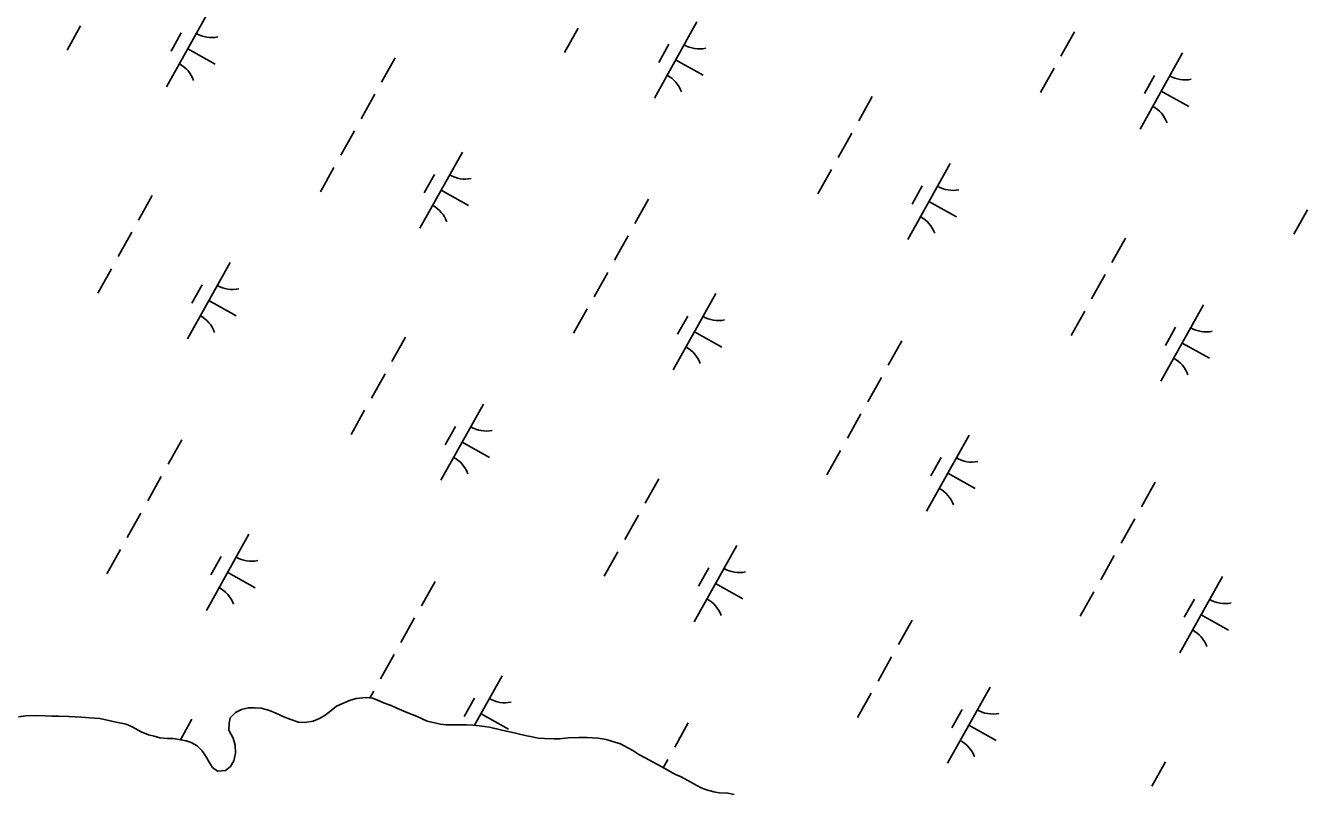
# Model space of a CAD drawing. Extents: x 3923531 to 3943530, y 207391 to 229799.
# Drawn here: x 3932091 to 3932826, y 220472 to 220913 of the extents above; entities that cross this region are included whole.
import ezdxf

# ---------------------------------------------------------------- set-up
doc = ezdxf.new("R2010")
doc.units = 0
doc.layers.add('V-WETL-SWMP', color=7, linetype='Continuous')

msp = doc.modelspace()

# ---------------------------------------------------------------- linework, layer by layer
at = {"layer": 'V-WETL-SWMP'}
for p, q in [((3932196.3, 220921.65), (3932171.92, 220878)), ((3932475.92, 220915.17), (3932451.54, 220871.52)), ((3932122.64, 220912.89), (3932114.84, 220898.92)), ((3932180.3, 220908.83), (3932174.45, 220898.35)), ((3932407.84, 220911.64), (3932400.03, 220897.67)), ((3932692.38, 220909.55), (3932684.57, 220895.58)), ((3932459.92, 220902.35), (3932454.07, 220891.87)), ((3932184.11, 220899.83), (3932199.83, 220891.05)), ((3932302.97, 220894.62), (3932295.16, 220880.65)), ((3932463.73, 220893.35), (3932479.44, 220884.57)), ((3932754.34, 220897.36), (3932729.95, 220853.71)), ((3932680.67, 220888.6), (3932672.87, 220874.63)), ((3932738.34, 220884.54), (3932732.48, 220874.06)), ((3932291.26, 220873.67), (3932283.46, 220859.7)), ((3932576.46, 220872.42), (3932568.66, 220858.45)), ((3932742.14, 220875.54), (3932757.86, 220866.76)), ((3932279.56, 220852.72), (3932271.75, 220838.75)), ((3932564.75, 220851.46), (3932556.95, 220837.5)), ((3932341.52, 220840.53), (3932317.13, 220796.88)), ((3932621.14, 220834.05), (3932596.75, 220790.4)), ((3932267.85, 220831.76), (3932260.05, 220817.8)), ((3932325.52, 220827.7), (3932319.66, 220817.23)), ((3932553.05, 220830.51), (3932545.25, 220816.54)), ((3932605.13, 220821.23), (3932599.28, 220810.75)), ((3932163.64, 220815.58), (3932155.84, 220801.61)), ((3932329.33, 220818.7), (3932345.04, 220809.92)), ((3932448.18, 220813.5), (3932440.38, 220799.53)), ((3932608.94, 220812.23), (3932624.66, 220803.45)), ((3932825.89, 220807.48), (3932818.08, 220793.51)), ((3932151.93, 220794.63), (3932144.13, 220780.66)), ((3932436.48, 220792.54), (3932428.67, 220778.58)), ((3932721.67, 220791.29), (3932713.87, 220777.32)), ((3932208.32, 220777.21), (3932183.93, 220733.56)), ((3932140.23, 220773.68), (3932132.43, 220759.71)), ((3932424.77, 220771.59), (3932416.97, 220757.62)), ((3932709.97, 220770.34), (3932702.16, 220756.37)), ((3932192.32, 220764.39), (3932186.46, 220753.91)), ((3932196.12, 220755.39), (3932211.84, 220746.61)), ((3932486.73, 220759.4), (3932462.35, 220715.75)), ((3932413.07, 220750.64), (3932405.26, 220736.67)), ((3932470.73, 220746.58), (3932464.88, 220736.1)), ((3932698.26, 220749.39), (3932690.46, 220735.42)), ((3932766.35, 220752.93), (3932741.97, 220709.28)), ((3932750.35, 220740.1), (3932744.5, 220729.63)), ((3932308.85, 220734.46), (3932301.05, 220720.49)), ((3932474.54, 220737.58), (3932490.25, 220728.8)), ((3932593.4, 220732.37), (3932585.59, 220718.4)), ((3932754.16, 220731.1), (3932769.87, 220722.32)), ((3932297.15, 220713.5), (3932289.34, 220699.54)), ((3932581.69, 220711.42), (3932573.89, 220697.45)), ((3932353.53, 220696.09), (3932329.15, 220652.44)), ((3932285.44, 220692.55), (3932277.64, 220678.58)), ((3932569.99, 220690.47), (3932562.18, 220676.5)), ((3932337.53, 220683.27), (3932331.68, 220672.79)), ((3932180.58, 220675.54), (3932172.77, 220661.57)), ((3932341.34, 220674.27), (3932357.05, 220665.49)), ((3932631.95, 220678.28), (3932607.56, 220634.63)), ((3932558.28, 220669.52), (3932550.48, 220655.55)), ((3932615.94, 220665.46), (3932610.09, 220654.98)), ((3932168.87, 220654.58), (3932161.07, 220640.62)), ((3932454.07, 220653.33), (3932446.26, 220639.36)), ((3932619.75, 220656.45), (3932635.47, 220647.68)), ((3932738.61, 220651.25), (3932730.81, 220637.28)), ((3932157.17, 220633.63), (3932149.36, 220619.66)), ((3932442.36, 220632.38), (3932434.56, 220618.41)), ((3932726.9, 220630.3), (3932719.1, 220616.33)), ((3932219.13, 220621.44), (3932194.74, 220577.79)), ((3932498.74, 220614.97), (3932474.36, 220571.32)), ((3932145.46, 220612.68), (3932137.66, 220598.71)), ((3932203.12, 220608.62), (3932197.27, 220598.14)), ((3932430.66, 220611.43), (3932422.85, 220597.46)), ((3932715.2, 220609.34), (3932707.4, 220595.38)), ((3932206.93, 220599.62), (3932222.65, 220590.84)), ((3932482.74, 220602.14), (3932476.89, 220591.67)), ((3932325.79, 220594.41), (3932317.99, 220580.44)), ((3932486.55, 220593.14), (3932502.27, 220584.36)), ((3932777.16, 220597.16), (3932752.77, 220553.5)), ((3932703.49, 220588.39), (3932695.69, 220574.42)), ((3932761.16, 220584.33), (3932755.3, 220573.85)), ((3932314.08, 220573.46), (3932306.28, 220559.49)), ((3932599.28, 220572.21), (3932591.48, 220558.24)), ((3932764.97, 220575.33), (3932780.68, 220566.55)), ((3932302.38, 220552.51), (3932294.58, 220538.54)), ((3932587.57, 220551.26), (3932579.77, 220537.29)), ((3932364.34, 220540.32), (3932348.5, 220511.97)), ((3932643.96, 220533.84), (3932619.57, 220490.19)), ((3932276.82, 220526.07), (3932269.39, 220522.86)), ((3932280.63, 220527.22), (3932276.82, 220526.07)), ((3932286.38, 220527.95), (3932280.63, 220527.22)), ((3932289.93, 220527.52), (3932286.38, 220527.95)), ((3932290.67, 220531.56), (3932288.51, 220527.69)), ((3932293.48, 220526.09), (3932289.93, 220527.52)), ((3932296.24, 220524.88), (3932293.48, 220526.09)), ((3932348.34, 220527.5), (3932342.48, 220517.02)), ((3932575.87, 220530.3), (3932568.07, 220516.34)), ((3932211.35, 220519.35), (3932208.39, 220516.25)), ((3932214.81, 220521.01), (3932211.35, 220519.35)), ((3932218.74, 220522.04), (3932214.81, 220521.01)), ((3932222.38, 220521.92), (3932218.74, 220522.04)), ((3932226.05, 220521.77), (3932222.38, 220521.92)), ((3932230.99, 220520.45), (3932226.05, 220521.77)), ((3932234.49, 220518.83), (3932230.99, 220520.45)), ((3932239.18, 220516.88), (3932234.49, 220518.83)), ((3932266.12, 220520.21), (3932262.85, 220517.67)), ((3932269.39, 220522.86), (3932266.12, 220520.21)), ((3932300.57, 220523.25), (3932296.24, 220524.88)), ((3932304.32, 220521.63), (3932300.57, 220523.25)), ((3932310.22, 220519), (3932304.32, 220521.63)), ((3932315.15, 220517.17), (3932310.22, 220519)), ((3932352.15, 220518.49), (3932367.86, 220509.72)), ((3932627.96, 220521.02), (3932622.1, 220510.54)), ((3932091.24, 220517.31), (3932086.92, 220516.76)), ((3932096.9, 220517.53), (3932091.24, 220517.31)), ((3932102.2, 220517.35), (3932096.9, 220517.53)), ((3932106.2, 220517.27), (3932102.2, 220517.35)), ((3932110.04, 220517.19), (3932106.2, 220517.27)), ((3932115.89, 220517.05), (3932110.04, 220517.19)), ((3932119.57, 220516.86), (3932115.89, 220517.05)), ((3932123.13, 220516.62), (3932119.57, 220516.86)), ((3932127.99, 220516.21), (3932123.13, 220516.62)), ((3932133.68, 220515.84), (3932127.99, 220516.21)), ((3932139.57, 220514.59), (3932133.68, 220515.84)), ((3932143.99, 220513.52), (3932139.57, 220514.59)), ((3932148.8, 220512.6), (3932143.99, 220513.52)), ((3932152.15, 220511.14), (3932148.8, 220512.6)), ((3932157.3, 220508.27), (3932152.15, 220511.14)), ((3932186.46, 220515.37), (3932179.88, 220503.6)), ((3932207.72, 220513.09), (3932207.68, 220509.14)), ((3932208.39, 220516.25), (3932207.72, 220513.09)), ((3932243.04, 220515.34), (3932239.18, 220516.88)), ((3932247.53, 220513.75), (3932243.04, 220515.34)), ((3932251.21, 220513.51), (3932247.53, 220513.75)), ((3932255.89, 220514.22), (3932251.21, 220513.51)), ((3932259.98, 220515.96), (3932255.89, 220514.22)), ((3932262.85, 220517.67), (3932259.98, 220515.96)), ((3932321.25, 220514.33), (3932315.15, 220517.17)), ((3932325.6, 220513.3), (3932321.25, 220514.33)), ((3932328.75, 220512.67), (3932325.6, 220513.3)), ((3932332.11, 220512.24), (3932328.75, 220512.67)), ((3932337.45, 220512.19), (3932332.11, 220512.24)), ((3932343.78, 220512.12), (3932337.45, 220512.19)), ((3932347.54, 220512.08), (3932343.78, 220512.12)), ((3932351.3, 220511.65), (3932347.54, 220512.08)), ((3932357.02, 220510.8), (3932351.3, 220511.65)), ((3932364.13, 220509.14), (3932357.02, 220510.8)), ((3932471, 220513.29), (3932463.2, 220499.32)), ((3932631.77, 220512.02), (3932647.48, 220503.24)), ((3932161.56, 220506.53), (3932157.3, 220508.27)), ((3932164.72, 220505.67), (3932161.56, 220506.53)), ((3932168.07, 220504.8), (3932164.72, 220505.67)), ((3932172.42, 220504.36), (3932168.07, 220504.8)), ((3932175.58, 220504.33), (3932172.42, 220504.36)), ((3932183.09, 220503.06), (3932175.58, 220504.33)), ((3932207.68, 220509.14), (3932210.01, 220504.56)), ((3932210.01, 220504.56), (3932211.16, 220500.6)), ((3932371.24, 220507.68), (3932364.13, 220509.14)), ((3932374.2, 220506.86), (3932371.24, 220507.68)), ((3932378.34, 220505.83), (3932374.2, 220506.86)), ((3932381.5, 220505.4), (3932378.34, 220505.83)), ((3932384.85, 220504.57), (3932381.5, 220505.4)), ((3932388.61, 220504.34), (3932384.85, 220504.57)), ((3932393.95, 220504.28), (3932388.61, 220504.34)), ((3932397.32, 220504.25), (3932393.95, 220504.28)), ((3932402.07, 220504.79), (3932397.32, 220504.25)), ((3932408.2, 220504.93), (3932402.07, 220504.79)), ((3932412.95, 220504.88), (3932408.2, 220504.93)), ((3932416.12, 220504.84), (3932412.95, 220504.88)), ((3932419.28, 220504.61), (3932416.12, 220504.84)), ((3932423.82, 220503.77), (3932419.28, 220504.61)), ((3932428.95, 220502.34), (3932423.82, 220503.77)), ((3932186.05, 220502.04), (3932183.09, 220503.06)), ((3932189.39, 220500.23), (3932186.05, 220502.04)), ((3932192.33, 220497.23), (3932189.39, 220500.23)), ((3932194.66, 220493.84), (3932192.33, 220497.23)), ((3932211.5, 220496.04), (3932210.47, 220491.5)), ((3932211.16, 220500.6), (3932211.5, 220496.04)), ((3932432.1, 220501.32), (3932428.95, 220502.34)), ((3932436.24, 220499.1), (3932432.1, 220501.32)), ((3932439.19, 220497.48), (3932436.24, 220499.1)), ((3932442.72, 220495.27), (3932439.19, 220497.48)), ((3932196.22, 220490.86), (3932194.66, 220493.84)), ((3932198.16, 220487.67), (3932196.22, 220490.86)), ((3932210.47, 220491.5), (3932208.46, 220488.36)), ((3932446.66, 220493.05), (3932442.72, 220495.27)), ((3932450.4, 220491.04), (3932446.66, 220493.05)), ((3932453.74, 220489.22), (3932450.4, 220491.04)), ((3932457.08, 220487.41), (3932453.74, 220489.22)), ((3932459.3, 220492.34), (3932456.67, 220487.63)), ((3932744.49, 220491.08), (3932736.69, 220477.12)), ((3932201.11, 220485.66), (3932198.16, 220487.67)), ((3932205.66, 220486.01), (3932201.11, 220485.66)), ((3932208.46, 220488.36), (3932205.66, 220486.01)), ((3932460.23, 220485.59), (3932457.08, 220487.41)), ((3932463.58, 220483.78), (3932460.23, 220485.59)), ((3932466.92, 220482.36), (3932463.58, 220483.78)), ((3932470.66, 220480.34), (3932466.92, 220482.36)), ((3932474.2, 220478.33), (3932470.66, 220480.34)), ((3932478.33, 220476.11), (3932474.2, 220478.33)), ((3932481.49, 220474.89), (3932478.33, 220476.11)), ((3932485.63, 220473.86), (3932481.49, 220474.89)), ((3932488.59, 220473.23), (3932485.63, 220473.86)), ((3932493.73, 220472.98), (3932488.59, 220473.23)), ((3932497.29, 220472.35), (3932493.73, 220472.98))]:
    msp.add_line(p, q, dxfattribs=at)
for centre, start, end in [((3932197.79, 220923.83), 240.03808, 281.58174), ((3932477.41, 220917.35), 240.03808, 281.58174), ((3932170.85, 220875.6), 20.03808, 61.58174), ((3932450.47, 220869.12), 20.03808, 61.58174), ((3932755.82, 220899.54), 240.03808, 281.58174), ((3932728.88, 220851.31), 20.03808, 61.58174), ((3932343, 220842.7), 240.03808, 281.58174), ((3932622.62, 220836.22), 240.03808, 281.58174), ((3932316.06, 220794.47), 20.03808, 61.58174), ((3932595.68, 220788), 20.03808, 61.58174), ((3932209.8, 220779.39), 240.03808, 281.58174), ((3932182.86, 220731.16), 20.03808, 61.58174), ((3932488.22, 220761.58), 240.03808, 281.58174), ((3932767.84, 220755.1), 240.03808, 281.58174), ((3932461.27, 220713.35), 20.03808, 61.58174), ((3932740.89, 220706.87), 20.03808, 61.58174), ((3932355.02, 220698.26), 240.03808, 281.58174), ((3932328.07, 220650.04), 20.03808, 61.58174), ((3932633.43, 220680.45), 240.03808, 281.58174), ((3932606.49, 220632.22), 20.03808, 61.58174), ((3932220.61, 220623.62), 240.03808, 281.58174), ((3932500.23, 220617.14), 240.03808, 281.58174), ((3932193.67, 220575.39), 20.03808, 61.58174), ((3932473.29, 220568.91), 20.03808, 61.58174), ((3932778.64, 220599.33), 240.03808, 281.58174), ((3932751.7, 220551.1), 20.03808, 61.58174), ((3932365.82, 220542.49), 240.03808, 281.58174), ((3932645.44, 220536.01), 240.03808, 281.58174), ((3932618.5, 220487.79), 20.03808, 61.58174)]:
    msp.add_arc(centre, 17.62, start, end, dxfattribs=at)

doc.saveas('drawing.dxf')
